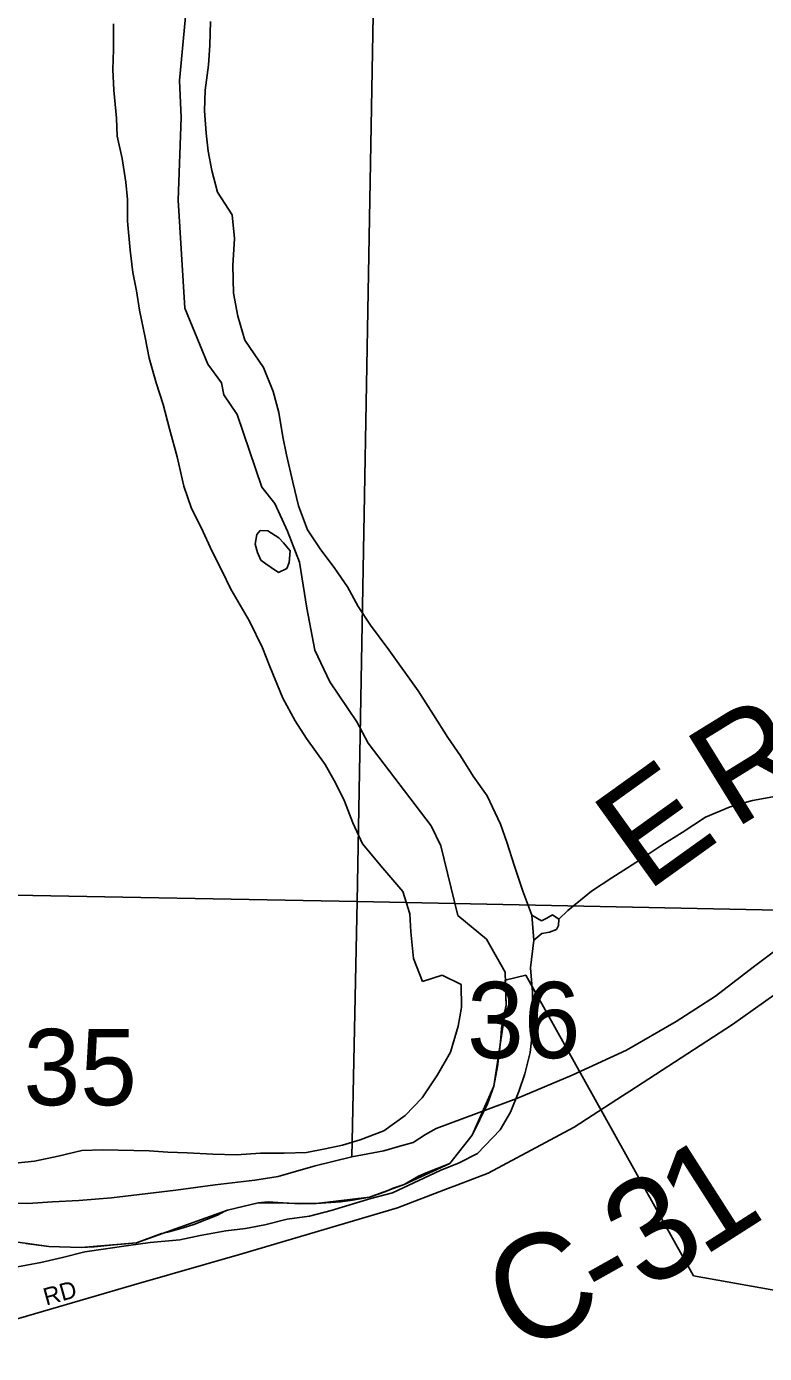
# Model space of a CAD drawing. Extents: x 0 to 34, y -2.3 to 22.
# Drawn here: x 7.408 to 7.813, y 15.129 to 15.857 of the extents above; entities that cross this region are included whole.
import ezdxf

# ---------------------------------------------------------------- set-up
doc = ezdxf.new("R2010")
doc.units = 0
for name, color, linetype in [('GM_X_City_Street', 7, 'Continuous'), ('GM_X_City_Street_Text', 7, 'Continuous'), ('GM_X_Corporation', 7, 'Continuous'), ('GM_X_County_Road', 7, 'Continuous'), ('GM_X_County_Road_Text', 7, 'Continuous'), ('GM_X_Major_River', 7, 'Continuous'), ('GM_X_Minor_River', 7, 'Continuous'), ('GM_X_Section', 7, 'Continuous'), ('GM_X_Section_Text', 7, 'Continuous'), ('GM_X_Township', 7, 'Continuous')]:
    doc.layers.add(name, color=color, linetype=linetype)

msp = doc.modelspace()

# ---------------------------------------------------------------- linework, layer by layer
at = {"layer": 'GM_X_City_Street'}
for p, q in [((7.6395, 15.21966), (7.64455, 15.22159)), ((7.61183, 15.20904), (7.6395, 15.21966)), ((7.52657, 15.18384), (7.61183, 15.20904)), ((7.46731, 15.16684), (7.52657, 15.18384)), ((7.36486, 15.13705), (7.46731, 15.16684))]:
    msp.add_line(p, q, dxfattribs=at)
at = {"layer": 'GM_X_Corporation'}
for p, q in [((7.68234, 15.33671), (7.67106, 15.33405)), ((7.67106, 15.33405), (7.67156, 15.32031)), ((7.77433, 15.17172), (7.68234, 15.33671)), ((7.67156, 15.32031), (7.66959, 15.31113)), ((7.66959, 15.31113), (7.66901, 15.30749)), ((7.66855, 15.30217), (7.66795, 15.29534)), ((7.66901, 15.30749), (7.66855, 15.30217)), ((7.66795, 15.29534), (7.6668, 15.28662)), ((7.6668, 15.28662), (7.66483, 15.27594)), ((7.66483, 15.27594), (7.66127, 15.26615)), ((7.66127, 15.26615), (7.65295, 15.24903)), ((7.65295, 15.24903), (7.64063, 15.23345)), ((7.62769, 15.2283), (7.62344, 15.22643)), ((7.64063, 15.23345), (7.62769, 15.2283)), ((7.61559, 15.2218), (7.60949, 15.21994)), ((7.62344, 15.22643), (7.61559, 15.2218)), ((7.58728, 15.21327), (7.58068, 15.21243)), ((7.59647, 15.21487), (7.58728, 15.21327)), ((7.60555, 15.2181), (7.59647, 15.21487)), ((7.60949, 15.21994), (7.60555, 15.2181)), ((7.51711, 15.20732), (7.51326, 15.20499)), ((7.51868, 15.20774), (7.51711, 15.20732)), ((7.53551, 15.21192), (7.51868, 15.20774)), ((7.54104, 15.21237), (7.53551, 15.21192)), ((7.5463, 15.21197), (7.54104, 15.21237)), ((7.55827, 15.21122), (7.5463, 15.21197)), ((7.5673, 15.21148), (7.55827, 15.21122)), ((7.58068, 15.21243), (7.5673, 15.21148)), ((7.50024, 15.19995), (7.49426, 15.19813)), ((7.51326, 15.20499), (7.50024, 15.19995)), ((7.48237, 15.19493), (7.46877, 15.18989)), ((7.48577, 15.19569), (7.48237, 15.19493)), ((7.48929, 15.1967), (7.48577, 15.19569)), ((7.49426, 15.19813), (7.48929, 15.1967)), ((7.42056, 15.18778), (7.40799, 15.18945)), ((7.43838, 15.18732), (7.42056, 15.18778)), ((7.44553, 15.18769), (7.43838, 15.18732)), ((7.45447, 15.18867), (7.44553, 15.18769)), ((7.46877, 15.18989), (7.45447, 15.18867)), ((8.01367, 15.12916), (7.77433, 15.17172))]:
    msp.add_line(p, q, dxfattribs=at)
at = {"layer": 'GM_X_County_Road'}
for p, q in [((7.7956, 15.30974), (7.86349, 15.35774)), ((7.73928, 15.27313), (7.7956, 15.30974)), ((7.73533, 15.27056), (7.73928, 15.27313)), ((7.70891, 15.25339), (7.73533, 15.27056)), ((7.66164, 15.22815), (7.70891, 15.25339)), ((7.64455, 15.22159), (7.66164, 15.22815))]:
    msp.add_line(p, q, dxfattribs=at)
at = {"layer": 'GM_X_Major_River'}
for p, q in [((7.45608, 15.85893), (7.45608, 15.84485)), ((7.50897, 15.84722), (7.50933, 15.86015)), ((7.50829, 15.83621), (7.50897, 15.84722)), ((7.45608, 15.84485), (7.45578, 15.83382)), ((7.45578, 15.83382), (7.45622, 15.82239)), ((7.5064, 15.82256), (7.50829, 15.83621)), ((7.45622, 15.82239), (7.45771, 15.80713)), ((7.50609, 15.81115), (7.5064, 15.82256)), ((7.50689, 15.79895), (7.50609, 15.81115)), ((7.45771, 15.80713), (7.4582, 15.79722)), ((7.4582, 15.79722), (7.4609, 15.78496)), ((7.50814, 15.78902), (7.50689, 15.79895)), ((7.51013, 15.77831), (7.50814, 15.78902)), ((7.4609, 15.78496), (7.46283, 15.77197)), ((7.51322, 15.76642), (7.51013, 15.77831)), ((7.46283, 15.77197), (7.46371, 15.76243)), ((7.52125, 15.75403), (7.51322, 15.76642)), ((7.46371, 15.76243), (7.46376, 15.75064)), ((7.52241, 15.74106), (7.52125, 15.75403)), ((7.46376, 15.75064), (7.46522, 15.73461)), ((7.52163, 15.72624), (7.52241, 15.74106)), ((7.46522, 15.73461), (7.46679, 15.72239)), ((7.52197, 15.711), (7.52163, 15.72624)), ((7.46679, 15.72239), (7.4688, 15.71244)), ((7.4688, 15.71244), (7.47041, 15.70174)), ((7.52429, 15.69838), (7.52197, 15.711)), ((7.47041, 15.70174), (7.47342, 15.68682)), ((7.52811, 15.68534), (7.52429, 15.69838)), ((7.47342, 15.68682), (7.47577, 15.67534)), ((7.53834, 15.67022), (7.52811, 15.68534)), ((7.47577, 15.67534), (7.47958, 15.66191)), ((7.54368, 15.65713), (7.53834, 15.67022)), ((7.47958, 15.66191), (7.48344, 15.65001)), ((7.48344, 15.65001), (7.48687, 15.6366)), ((7.54679, 15.64563), (7.54368, 15.65713)), ((7.54909, 15.63225), (7.54679, 15.64563)), ((7.48687, 15.6366), (7.49101, 15.62126)), ((7.55109, 15.6223), (7.54909, 15.63225)), ((7.49101, 15.62126), (7.49475, 15.60517)), ((7.55449, 15.60736), (7.55109, 15.6223)), ((7.55755, 15.59434), (7.55449, 15.60736)), ((7.49475, 15.60517), (7.49898, 15.59288)), ((7.49898, 15.59288), (7.50439, 15.58208)), ((7.56251, 15.58127), (7.55755, 15.59434)), ((7.50439, 15.58208), (7.51013, 15.56974)), ((7.5347, 15.5786), (7.53379, 15.57329)), ((7.53666, 15.58082), (7.5347, 15.5786)), ((7.54084, 15.58071), (7.53666, 15.58082)), ((7.54681, 15.57674), (7.54084, 15.58071)), ((7.56945, 15.5708), (7.56251, 15.58127)), ((7.53379, 15.57329), (7.53519, 15.56868)), ((7.54939, 15.57401), (7.54681, 15.57674)), ((7.55308, 15.56972), (7.54939, 15.57401)), ((7.57751, 15.55993), (7.56945, 15.5708)), ((7.51013, 15.56974), (7.51554, 15.55894)), ((7.53519, 15.56868), (7.53697, 15.56445)), ((7.53697, 15.56445), (7.53967, 15.5626)), ((7.53967, 15.5626), (7.54256, 15.56049)), ((7.55129, 15.55988), (7.55252, 15.56327)), ((7.55252, 15.56327), (7.55308, 15.56972)), ((7.51554, 15.55894), (7.52057, 15.54853)), ((7.54256, 15.56049), (7.54667, 15.55772)), ((7.54667, 15.55772), (7.55129, 15.55988)), ((7.58446, 15.54985), (7.57751, 15.55993)), ((7.52057, 15.54853), (7.53074, 15.53113)), ((7.59025, 15.53903), (7.58446, 15.54985)), ((7.59719, 15.52895), (7.59025, 15.53903)), ((7.53074, 15.53113), (7.53794, 15.51647)), ((7.60709, 15.51536), (7.59719, 15.52895)), ((7.53794, 15.51647), (7.54184, 15.50609)), ((7.62319, 15.49285), (7.60709, 15.51536)), ((7.54184, 15.50609), (7.54897, 15.48877)), ((7.63158, 15.47968), (7.62319, 15.49285)), ((7.54897, 15.48877), (7.55585, 15.4764)), ((7.55585, 15.4764), (7.56205, 15.46672)), ((7.6396, 15.46729), (7.63158, 15.47968)), ((7.56205, 15.46672), (7.5723, 15.45236)), ((7.64655, 15.45721), (7.6396, 15.46729)), ((7.65346, 15.44598), (7.64655, 15.45721)), ((7.5723, 15.45236), (7.5781, 15.44193)), ((7.66115, 15.43512), (7.65346, 15.44598)), ((7.5781, 15.44193), (7.58277, 15.43228)), ((7.58277, 15.43228), (7.58739, 15.42036)), ((7.66833, 15.4197), (7.66115, 15.43512)), ((7.58739, 15.42036), (7.59278, 15.4088)), ((7.67186, 15.40971), (7.66833, 15.4197)), ((7.67606, 15.39665), (7.67186, 15.40971)), ((7.59278, 15.4088), (7.60382, 15.39556)), ((7.60382, 15.39556), (7.61487, 15.3827)), ((7.68063, 15.38283), (7.67606, 15.39665)), ((7.61487, 15.3827), (7.61872, 15.37042)), ((7.68559, 15.36975), (7.68063, 15.38283)), ((7.61872, 15.37042), (7.61921, 15.36051)), ((7.68559, 15.36975), (7.68674, 15.35602)), ((7.69083, 15.36657), (7.68559, 15.36975)), ((7.69391, 15.36801), (7.69083, 15.36657)), ((7.697, 15.36982), (7.69391, 15.36801)), ((7.70035, 15.36745), (7.697, 15.36982)), ((7.70026, 15.36403), (7.70035, 15.36745)), ((7.61921, 15.36051), (7.62071, 15.346)), ((7.68674, 15.35602), (7.69102, 15.35971)), ((7.69102, 15.35971), (7.69522, 15.36036)), ((7.69522, 15.36036), (7.69906, 15.36178)), ((7.69906, 15.36178), (7.70026, 15.36403)), ((7.6848, 15.34085), (7.68674, 15.35602)), ((7.62071, 15.346), (7.62569, 15.33331)), ((7.62569, 15.33331), (7.63643, 15.33683)), ((7.63643, 15.33683), (7.64692, 15.33159)), ((7.68596, 15.3275), (7.6848, 15.34085)), ((7.64692, 15.33159), (7.64696, 15.31903)), ((7.68607, 15.3176), (7.68596, 15.3275)), ((7.64696, 15.31903), (7.64516, 15.30881)), ((7.68571, 15.30428), (7.68607, 15.3176)), ((7.64516, 15.30881), (7.64097, 15.29446)), ((7.68468, 15.29442), (7.68571, 15.30428)), ((7.64097, 15.29446), (7.63379, 15.28209)), ((7.6817, 15.2827), (7.68468, 15.29442)), ((7.63379, 15.28209), (7.62546, 15.26937)), ((7.67839, 15.27289), (7.6817, 15.2827)), ((7.6739, 15.26159), (7.67839, 15.27289)), ((7.62546, 15.26937), (7.61608, 15.25973)), ((7.61608, 15.25973), (7.60445, 15.25129)), ((7.66832, 15.25185), (7.6739, 15.26159)), ((7.60445, 15.25129), (7.59139, 15.24632)), ((7.6558, 15.23886), (7.66832, 15.25185)), ((7.58181, 15.24353), (7.57226, 15.2415)), ((7.59139, 15.24632), (7.58181, 15.24353)), ((7.41282, 15.23477), (7.40214, 15.23354)), ((7.42582, 15.23746), (7.41282, 15.23477)), ((7.43882, 15.24054), (7.42582, 15.23746)), ((7.45024, 15.24099), (7.43882, 15.24054)), ((7.47568, 15.24031), (7.45024, 15.24099)), ((7.48593, 15.23965), (7.47568, 15.24031)), ((7.49656, 15.23936), (7.48593, 15.23965)), ((7.51061, 15.2386), (7.49656, 15.23936)), ((7.52352, 15.23825), (7.51061, 15.2386)), ((7.53684, 15.23903), (7.52352, 15.23825)), ((7.54977, 15.23907), (7.53684, 15.23903)), ((7.56194, 15.2395), (7.54977, 15.23907)), ((7.57226, 15.2415), (7.56194, 15.2395)), ((7.64578, 15.23381), (7.6558, 15.23886)), ((7.60922, 15.21729), (7.6354, 15.22952)), ((7.6354, 15.22952), (7.64578, 15.23381)), ((7.57551, 15.20754), (7.59736, 15.21418)), ((7.59736, 15.21418), (7.60922, 15.21729)), ((7.56364, 15.20444), (7.57551, 15.20754)), ((7.5285, 15.19777), (7.53919, 15.19977)), ((7.53919, 15.19977), (7.55144, 15.20286)), ((7.55144, 15.20286), (7.56364, 15.20444)), ((7.47622, 15.19005), (7.4926, 15.19151)), ((7.4926, 15.19151), (7.50369, 15.19388)), ((7.50369, 15.19388), (7.51782, 15.19654)), ((7.51782, 15.19654), (7.5285, 15.19777)), ((7.42811, 15.18183), (7.44035, 15.18493)), ((7.44035, 15.18493), (7.4518, 15.18652)), ((7.4518, 15.18652), (7.46439, 15.18846)), ((7.46439, 15.18846), (7.47622, 15.19005)), ((7.40058, 15.17611), (7.41625, 15.17911)), ((7.41625, 15.17911), (7.42811, 15.18183))]:
    msp.add_line(p, q, dxfattribs=at)
at = {"layer": 'GM_X_Minor_River'}
for p, q in [((7.7944, 15.42923), (7.80665, 15.43271)), ((7.80665, 15.43271), (7.82193, 15.43534)), ((7.78094, 15.42351), (7.7944, 15.42923)), ((7.76817, 15.4151), (7.78094, 15.42351)), ((7.75695, 15.40817), (7.76817, 15.4151)), ((7.74263, 15.39866), (7.75695, 15.40817)), ((7.72948, 15.39026), (7.74263, 15.39866)), ((7.71826, 15.38295), (7.72948, 15.39026)), ((7.70542, 15.37226), (7.71826, 15.38295)), ((7.70035, 15.36745), (7.70542, 15.37226))]:
    msp.add_line(p, q, dxfattribs=at)
at = {"layer": 'GM_X_Section'}
for p, q in [((7.60184, 16.03826), (7.58974, 15.37712)), ((7.58974, 15.37712), (7.60184, 16.03826)), ((7.58974, 15.37712), (7.16945, 15.38522)), ((7.16945, 15.38522), (7.58974, 15.37712)), ((7.58974, 15.37712), (7.58691, 15.23702)), ((7.58691, 15.23702), (7.58974, 15.37712)), ((7.84873, 15.37195), (7.58974, 15.37712)), ((7.58974, 15.37712), (7.84873, 15.37195)), ((7.80711, 15.34108), (7.82947, 15.358)), ((7.82947, 15.358), (7.80711, 15.34108)), ((7.7863, 15.32526), (7.80711, 15.34108)), ((7.80711, 15.34108), (7.7863, 15.32526)), ((7.76477, 15.31136), (7.7863, 15.32526)), ((7.7863, 15.32526), (7.76477, 15.31136)), ((7.73751, 15.2957), (7.76477, 15.31136)), ((7.76477, 15.31136), (7.73751, 15.2957)), ((7.70765, 15.28198), (7.73751, 15.2957)), ((7.73751, 15.2957), (7.70765, 15.28198)), ((7.67743, 15.26904), (7.70765, 15.28198)), ((7.70765, 15.28198), (7.67743, 15.26904)), ((7.63311, 15.25263), (7.67743, 15.26904)), ((7.67743, 15.26904), (7.63311, 15.25263)), ((7.62043, 15.24497), (7.62735, 15.24935)), ((7.62735, 15.24935), (7.62043, 15.24497)), ((7.62735, 15.24935), (7.63311, 15.25263)), ((7.63311, 15.25263), (7.62735, 15.24935)), ((7.60442, 15.2404), (7.61319, 15.24286)), ((7.61319, 15.24286), (7.60442, 15.2404)), ((7.61319, 15.24286), (7.62043, 15.24497)), ((7.62043, 15.24497), (7.61319, 15.24286)), ((7.56673, 15.23218), (7.58691, 15.23702)), ((7.58691, 15.23702), (7.56673, 15.23218)), ((7.58691, 15.23702), (7.60442, 15.2404)), ((7.60442, 15.2404), (7.58691, 15.23702)), ((7.54652, 15.22619), (7.55338, 15.22831)), ((7.55338, 15.22831), (7.54652, 15.22619)), ((7.55338, 15.22831), (7.56673, 15.23218)), ((7.56673, 15.23218), (7.55338, 15.22831)), ((7.49028, 15.21877), (7.51194, 15.22168)), ((7.51194, 15.22168), (7.49028, 15.21877)), ((7.51194, 15.22168), (7.53359, 15.22422)), ((7.53359, 15.22422), (7.51194, 15.22168)), ((7.53359, 15.22422), (7.54652, 15.22619)), ((7.54652, 15.22619), (7.53359, 15.22422)), ((7.4227, 15.21236), (7.43712, 15.21317)), ((7.43712, 15.21317), (7.4227, 15.21236)), ((7.43712, 15.21317), (7.45496, 15.21465)), ((7.45496, 15.21465), (7.43712, 15.21317)), ((7.45496, 15.21465), (7.49028, 15.21877)), ((7.49028, 15.21877), (7.45496, 15.21465)), ((7.39162, 15.21156), (7.40905, 15.21153)), ((7.40905, 15.21153), (7.39162, 15.21156)), ((7.40905, 15.21153), (7.4227, 15.21236)), ((7.4227, 15.21236), (7.40905, 15.21153))]:
    msp.add_line(p, q, dxfattribs=at)
at = {"layer": 'GM_X_Township'}
for p, q in [((7.49652, 15.87285), (7.49228, 15.82778)), ((7.49652, 15.87285), (7.49228, 15.82778)), ((7.49228, 15.82778), (7.49316, 15.80749)), ((7.49228, 15.82778), (7.49316, 15.80749)), ((7.49316, 15.80749), (7.49164, 15.76213)), ((7.49316, 15.80749), (7.49164, 15.76213)), ((7.49164, 15.76213), (7.49529, 15.70291)), ((7.49164, 15.76213), (7.49529, 15.70291)), ((7.49529, 15.70291), (7.50794, 15.67214)), ((7.49529, 15.70291), (7.50794, 15.67214)), ((7.50794, 15.67214), (7.51529, 15.66178)), ((7.50794, 15.67214), (7.51529, 15.66178)), ((7.51529, 15.66178), (7.51673, 15.65532)), ((7.51529, 15.66178), (7.51673, 15.65532)), ((7.51673, 15.65532), (7.52405, 15.64456)), ((7.51673, 15.65532), (7.52405, 15.64456)), ((7.52405, 15.64456), (7.53755, 15.60463)), ((7.52405, 15.64456), (7.53755, 15.60463)), ((7.53755, 15.60463), (7.54463, 15.59564)), ((7.53755, 15.60463), (7.54463, 15.59564)), ((7.54463, 15.59564), (7.55153, 15.58047)), ((7.54463, 15.59564), (7.55153, 15.58047)), ((7.55153, 15.58047), (7.5582, 15.56346)), ((7.55153, 15.58047), (7.5582, 15.56346)), ((7.5582, 15.56346), (7.56214, 15.53825)), ((7.5582, 15.56346), (7.56214, 15.53825)), ((7.56214, 15.53825), (7.56655, 15.51519)), ((7.56214, 15.53825), (7.56655, 15.51519)), ((7.56655, 15.51519), (7.57484, 15.49775)), ((7.56655, 15.51519), (7.57484, 15.49775)), ((7.57484, 15.49775), (7.5896, 15.47577)), ((7.57484, 15.49775), (7.5896, 15.47577)), ((7.5896, 15.47577), (7.59577, 15.46404)), ((7.5896, 15.47577), (7.59577, 15.46404)), ((7.59577, 15.46404), (7.63047, 15.41881)), ((7.59577, 15.46404), (7.63047, 15.41881)), ((7.63047, 15.41881), (7.63563, 15.40778)), ((7.63047, 15.41881), (7.63563, 15.40778)), ((7.63563, 15.40778), (7.64509, 15.36946)), ((7.63563, 15.40778), (7.64509, 15.36946)), ((7.64509, 15.36946), (7.66065, 15.35655)), ((7.64509, 15.36946), (7.66065, 15.35655)), ((7.66065, 15.35655), (7.6709, 15.33839)), ((7.66065, 15.35655), (7.6709, 15.33839)), ((7.6709, 15.33839), (7.67156, 15.32031)), ((7.6709, 15.33839), (7.67156, 15.32031)), ((7.67156, 15.32031), (7.66483, 15.27594)), ((7.67156, 15.32031), (7.66483, 15.27594)), ((7.66483, 15.27594), (7.65295, 15.24903)), ((7.66483, 15.27594), (7.65295, 15.24903)), ((7.65295, 15.24903), (7.64063, 15.23345)), ((7.65295, 15.24903), (7.64063, 15.23345)), ((7.64063, 15.23345), (7.61559, 15.2218)), ((7.64063, 15.23345), (7.61559, 15.2218)), ((7.61559, 15.2218), (7.59647, 15.21487)), ((7.61559, 15.2218), (7.59647, 15.21487)), ((7.59647, 15.21487), (7.5673, 15.21148)), ((7.59647, 15.21487), (7.5673, 15.21148)), ((7.51868, 15.20774), (7.46877, 15.18989)), ((7.51868, 15.20774), (7.46877, 15.18989)), ((7.53551, 15.21192), (7.51868, 15.20774)), ((7.53551, 15.21192), (7.51868, 15.20774)), ((7.5673, 15.21148), (7.53551, 15.21192)), ((7.5673, 15.21148), (7.53551, 15.21192)), ((7.42056, 15.18778), (7.39301, 15.19167)), ((7.42056, 15.18778), (7.39301, 15.19167)), ((7.43838, 15.18732), (7.42056, 15.18778)), ((7.43838, 15.18732), (7.42056, 15.18778)), ((7.46877, 15.18989), (7.43838, 15.18732)), ((7.46877, 15.18989), (7.43838, 15.18732))]:
    msp.add_line(p, q, dxfattribs=at)

# ---------------------------------------------------------------- texts
at = {"layer": 'GM_X_City_Street_Text'}
msp.add_text('RD', height=0.00947, rotation=15.52677, dxfattribs=at).set_placement((7.41916, 15.15539))
at = {"layer": 'GM_X_County_Road_Text'}
for s, rotation, p in [('R', 31.69354, (7.79635, 15.41639)), ('E', 35.66833, (7.74847, 15.38198)), ('1', 32.54958, (7.77918, 15.18172)), ('3', 31.19259, (7.74799, 15.16281)), ('C', 22.75452, (7.67648, 15.12918)), ('-', 29.37702, (7.72596, 15.15038))]:
    msp.add_text(s, height=0.05682, rotation=rotation, dxfattribs=at).set_placement(p)
at = {"layer": 'GM_X_Section_Text'}
for s, p in [('36', (7.65005, 15.29123)), ('35', (7.40672, 15.2654))]:
    msp.add_text(s, height=0.041856, rotation=0.00001, dxfattribs=at).set_placement(p)

doc.saveas('drawing.dxf')
